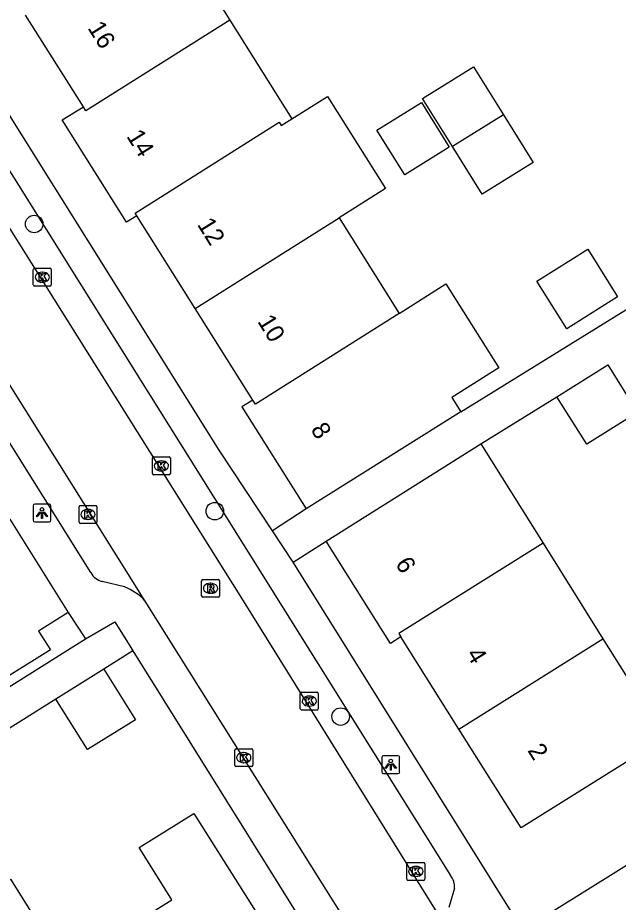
# Model space of a CAD drawing. Extents: x 159353 to 160616, y 385893 to 387321.
# Drawn here: x 159888.59 to 159922.1, y 386055.09 to 386104.5 of the extents above; entities that cross this region are included whole.
import ezdxf

# ---------------------------------------------------------------- set-up
doc = ezdxf.new("R2010")
doc.units = 0
for name, color, linetype in [('IMGEO_Boom', 7, 'Continuous'), ('IMGEO_Kolk', 7, 'Continuous'), ('IMGEO_Lichtpunt', 7, 'Continuous'), ('IMGEO_Pand', 7, 'Continuous'), ('IMGEO_Pand_nummerreeks', 7, 'Continuous'), ('IMGEO_Rijbaan_lokaal_open', 7, 'Continuous'), ('IMGEO_Rioolput', 7, 'Continuous'), ('IMGEO_Voetpad_open', 7, 'Continuous')]:
    doc.layers.add(name, color=color, linetype=linetype)

msp = doc.modelspace()

# ---------------------------------------------------------------- linework, layer by layer
at = {"layer": 'IMGEO_Boom'}
for centre in [(159889.51, 386092.976), (159899.591, 386076.934), (159906.611, 386065.461)]:
    msp.add_circle(centre, 0.489, dxfattribs=at)
at = {"layer": 'IMGEO_Kolk'}
for p, q in [((159889.536, 386090.502), (159890.388, 386090.502)), ((159889.461, 386089.576), (159889.461, 386090.428)), ((159889.949, 386090.282), (159889.974, 386090.282)), ((159890.462, 386090.428), (159890.462, 386089.576)), ((159890.388, 386089.502), (159889.536, 386089.502)), ((159889.972, 386089.722), (159889.947, 386089.722)), ((159896.106, 386079.037), (159896.106, 386079.889)), ((159896.181, 386079.963), (159897.033, 386079.963)), ((159896.594, 386079.743), (159896.619, 386079.743)), ((159897.107, 386079.889), (159897.107, 386079.037)), ((159896.617, 386079.183), (159896.592, 386079.183)), ((159897.033, 386078.963), (159896.181, 386078.963)), ((159892.012, 386076.326), (159892.012, 386077.178)), ((159892.087, 386077.252), (159892.939, 386077.252)), ((159893.013, 386077.178), (159893.013, 386076.326)), ((159892.5, 386077.032), (159892.525, 386077.032)), ((159892.939, 386076.252), (159892.087, 386076.252)), ((159892.523, 386076.472), (159892.498, 386076.472)), ((159904.36, 386065.901), (159904.36, 386066.753)), ((159904.435, 386066.827), (159905.287, 386066.827)), ((159905.361, 386066.753), (159905.361, 386065.901)), ((159904.848, 386066.607), (159904.873, 386066.607)), ((159905.287, 386065.827), (159904.435, 386065.827)), ((159904.871, 386066.047), (159904.846, 386066.047)), ((159900.704, 386062.741), (159900.704, 386063.593)), ((159900.779, 386063.667), (159901.631, 386063.667)), ((159901.192, 386063.447), (159901.217, 386063.447)), ((159901.705, 386063.593), (159901.705, 386062.741)), ((159901.215, 386062.887), (159901.19, 386062.887)), ((159901.631, 386062.667), (159900.779, 386062.667)), ((159910.305, 386056.388), (159910.305, 386057.24)), ((159910.38, 386057.314), (159911.232, 386057.314)), ((159910.793, 386057.094), (159910.818, 386057.094)), ((159911.306, 386057.24), (159911.306, 386056.388)), ((159910.816, 386056.534), (159910.791, 386056.534)), ((159911.232, 386056.314), (159910.38, 386056.314))]:
    msp.add_line(p, q, dxfattribs=at)
for points in [[(159889.536, 386090.502), (159890.388, 386090.502)], [(159889.461, 386089.576), (159889.461, 386090.428)], [(159889.782, 386090.202), (159889.905, 386090.202), (159889.905, 386090.051), (159890.035, 386090.202), (159890.199, 386090.202), (159890.053, 386090.051), (159890.206, 386089.802), (159890.054, 386089.802), (159889.969, 386089.966), (159889.905, 386089.899), (159889.905, 386089.802), (159889.782, 386089.802), (159889.782, 386090.202)], [(159890.462, 386090.428), (159890.462, 386089.576)], [(159890.388, 386089.502), (159889.536, 386089.502)], [(159896.106, 386079.037), (159896.106, 386079.889)], [(159896.181, 386079.963), (159897.033, 386079.963)], [(159896.427, 386079.663), (159896.55, 386079.663), (159896.55, 386079.512), (159896.68, 386079.663), (159896.844, 386079.663), (159896.698, 386079.512), (159896.851, 386079.263), (159896.699, 386079.263), (159896.614, 386079.427), (159896.55, 386079.36), (159896.55, 386079.263), (159896.427, 386079.263), (159896.427, 386079.663)], [(159897.107, 386079.889), (159897.107, 386079.037)], [(159897.033, 386078.963), (159896.181, 386078.963)], [(159892.012, 386076.326), (159892.012, 386077.178)], [(159892.087, 386077.252), (159892.939, 386077.252)], [(159893.013, 386077.178), (159893.013, 386076.326)], [(159892.333, 386076.952), (159892.456, 386076.952), (159892.456, 386076.801), (159892.586, 386076.952), (159892.75, 386076.952), (159892.604, 386076.801), (159892.757, 386076.552), (159892.605, 386076.552), (159892.52, 386076.716), (159892.456, 386076.649), (159892.456, 386076.552), (159892.333, 386076.552), (159892.333, 386076.952)], [(159892.939, 386076.252), (159892.087, 386076.252)], [(159904.36, 386065.901), (159904.36, 386066.753)], [(159904.435, 386066.827), (159905.287, 386066.827)], [(159905.361, 386066.753), (159905.361, 386065.901)], [(159904.681, 386066.527), (159904.804, 386066.527), (159904.804, 386066.376), (159904.934, 386066.527), (159905.098, 386066.527), (159904.952, 386066.376), (159905.105, 386066.127), (159904.953, 386066.127), (159904.868, 386066.291), (159904.804, 386066.224), (159904.804, 386066.127), (159904.681, 386066.127), (159904.681, 386066.527)], [(159905.287, 386065.827), (159904.435, 386065.827)], [(159900.704, 386062.741), (159900.704, 386063.593)], [(159900.779, 386063.667), (159901.631, 386063.667)], [(159901.025, 386063.367), (159901.148, 386063.367), (159901.148, 386063.216), (159901.278, 386063.367), (159901.442, 386063.367), (159901.296, 386063.216), (159901.449, 386062.967), (159901.297, 386062.967), (159901.212, 386063.131), (159901.148, 386063.064), (159901.148, 386062.967), (159901.025, 386062.967), (159901.025, 386063.367)], [(159901.705, 386063.593), (159901.705, 386062.741)], [(159901.631, 386062.667), (159900.779, 386062.667)], [(159910.305, 386056.388), (159910.305, 386057.24)], [(159910.38, 386057.314), (159911.232, 386057.314)], [(159910.626, 386057.014), (159910.749, 386057.014), (159910.749, 386056.863), (159910.879, 386057.014), (159911.043, 386057.014), (159910.897, 386056.863), (159911.05, 386056.614), (159910.898, 386056.614), (159910.813, 386056.778), (159910.749, 386056.711), (159910.749, 386056.614), (159910.626, 386056.614), (159910.626, 386057.014)], [(159911.306, 386057.24), (159911.306, 386056.388)], [(159911.232, 386056.314), (159910.38, 386056.314)]]:
    msp.add_lwpolyline(points, dxfattribs=at)
for centre, start, end in [((159889.538, 386090.426), 91.552, 178.448), ((159889.538, 386090.426), 91.552, 178.448), ((159890.386, 386090.426), 1.552, 88.448), ((159890.386, 386090.426), 1.552, 88.448), ((159889.538, 386089.578), 181.552, 268.448), ((159889.538, 386089.578), 181.552, 268.448), ((159890.386, 386089.578), 271.552, 358.448), ((159890.386, 386089.578), 271.552, 358.448), ((159896.183, 386079.887), 91.552, 178.448), ((159896.183, 386079.887), 91.552, 178.448), ((159897.031, 386079.887), 1.552, 88.448), ((159897.031, 386079.887), 1.552, 88.448), ((159896.183, 386079.039), 181.552, 268.448), ((159896.183, 386079.039), 181.552, 268.448), ((159897.031, 386079.039), 271.552, 358.448), ((159897.031, 386079.039), 271.552, 358.448), ((159892.089, 386077.176), 91.552, 178.448), ((159892.089, 386077.176), 91.552, 178.448), ((159892.937, 386077.176), 1.552, 88.448), ((159892.937, 386077.176), 1.552, 88.448), ((159892.089, 386076.328), 181.552, 268.448), ((159892.089, 386076.328), 181.552, 268.448), ((159892.937, 386076.328), 271.552, 358.448), ((159892.937, 386076.328), 271.552, 358.448), ((159904.437, 386066.751), 91.552, 178.448), ((159904.437, 386066.751), 91.552, 178.448), ((159905.285, 386066.751), 1.552, 88.448), ((159905.285, 386066.751), 1.552, 88.448), ((159904.437, 386065.903), 181.552, 268.448), ((159904.437, 386065.903), 181.552, 268.448), ((159905.285, 386065.903), 271.552, 358.448), ((159905.285, 386065.903), 271.552, 358.448), ((159900.781, 386063.591), 91.552, 178.448), ((159900.781, 386063.591), 91.552, 178.448), ((159901.629, 386063.591), 1.552, 88.448), ((159901.629, 386063.591), 1.552, 88.448), ((159900.781, 386062.743), 181.552, 268.448), ((159900.781, 386062.743), 181.552, 268.448), ((159901.629, 386062.743), 271.552, 358.448), ((159901.629, 386062.743), 271.552, 358.448), ((159910.382, 386057.238), 91.552, 178.448), ((159910.382, 386057.238), 91.552, 178.448), ((159911.23, 386057.238), 1.552, 88.448), ((159911.23, 386057.238), 1.552, 88.448), ((159910.382, 386056.39), 181.552, 268.448), ((159910.382, 386056.39), 181.552, 268.448), ((159911.23, 386056.39), 271.552, 358.448), ((159911.23, 386056.39), 271.552, 358.448)]:
    msp.add_arc(centre, 0.0765, start, end, dxfattribs=at)
for centre, major_axis, ratio, start_param, end_param in [((159889.948, 386090.002), (-0.387, 0.002), 0.722429, 4.712389, 7.853982), ((159889.973, 386090.002), (-0.39, 0.002), 0.717154, 1.570796, 4.712389), ((159896.593, 386079.463), (-0.387, 0.002), 0.722429, 4.712389, 7.853982), ((159896.618, 386079.463), (-0.39, 0.002), 0.717154, 1.570796, 4.712389), ((159892.499, 386076.752), (-0.387, 0.002), 0.722429, 4.712389, 7.853982), ((159892.524, 386076.752), (-0.39, 0.002), 0.717154, 1.570796, 4.712389), ((159904.847, 386066.327), (-0.387, 0.002), 0.722429, 4.712389, 7.853982), ((159904.872, 386066.327), (-0.39, 0.002), 0.717154, 1.570796, 4.712389), ((159901.191, 386063.167), (-0.387, 0.002), 0.722429, 4.712389, 7.853982), ((159901.216, 386063.167), (-0.39, 0.002), 0.717154, 1.570796, 4.712389), ((159910.792, 386056.814), (-0.387, 0.002), 0.722429, 4.712389, 7.853982), ((159910.817, 386056.814), (-0.39, 0.002), 0.717154, 1.570796, 4.712389)]:
    msp.add_ellipse(centre, major_axis=major_axis, ratio=ratio, start_param=start_param, end_param=end_param, dxfattribs=at)
at = {"layer": 'IMGEO_Lichtpunt'}
for p, q in [((159889.448, 386077.238), (159889.448, 386076.431)), ((159889.448, 386077.238), (159889.448, 386076.431)), ((159890.35, 386077.333), (159889.542, 386077.333)), ((159890.35, 386077.333), (159889.542, 386077.333)), ((159890.444, 386076.431), (159890.444, 386077.238)), ((159890.444, 386076.431), (159890.444, 386077.238)), ((159889.542, 386076.337), (159890.35, 386076.337)), ((159889.542, 386076.337), (159890.35, 386076.337)), ((159909.81, 386063.276), (159909.002, 386063.276)), ((159909.81, 386063.276), (159909.002, 386063.276)), ((159908.908, 386063.181), (159908.908, 386062.374)), ((159908.908, 386063.181), (159908.908, 386062.374)), ((159909.904, 386062.374), (159909.904, 386063.181)), ((159909.904, 386062.374), (159909.904, 386063.181)), ((159909.002, 386062.28), (159909.81, 386062.28)), ((159909.002, 386062.28), (159909.81, 386062.28))]:
    msp.add_line(p, q, dxfattribs=at)
for points in [[(159889.822, 386076.902), (159889.861, 386076.874), (159889.673, 386076.612), (159889.635, 386076.639), (159889.822, 386076.902)], [(159889.924, 386076.854), (159889.971, 386076.854), (159889.971, 386076.532), (159889.924, 386076.532), (159889.924, 386076.854)], [(159890.034, 386076.874), (159890.072, 386076.901), (159890.259, 386076.639), (159890.22, 386076.611), (159890.034, 386076.874)], [(159909.282, 386062.845), (159909.321, 386062.817), (159909.133, 386062.555), (159909.095, 386062.582), (159909.282, 386062.845)], [(159909.384, 386062.797), (159909.431, 386062.797), (159909.431, 386062.475), (159909.384, 386062.475), (159909.384, 386062.797)], [(159909.494, 386062.817), (159909.532, 386062.844), (159909.719, 386062.582), (159909.68, 386062.554), (159909.494, 386062.817)]]:
    msp.add_lwpolyline(points, dxfattribs=at)
for centre in [(159889.947, 386077.036), (159909.407, 386062.979)]:
    msp.add_circle(centre, 0.0994, dxfattribs=at)
for centre, start, end in [((159889.542, 386077.238), 90, 180), ((159889.542, 386077.238), 90, 180), ((159890.35, 386077.238), 0, 90), ((159890.35, 386077.238), 0, 90), ((159889.542, 386076.431), 180, 270), ((159889.542, 386076.431), 180, 270), ((159890.35, 386076.431), 270, 0), ((159890.35, 386076.431), 270, 360), ((159909.002, 386063.181), 90, 180), ((159909.002, 386063.181), 90, 180), ((159909.81, 386063.181), 0, 90), ((159909.81, 386063.181), 0, 90), ((159909.002, 386062.374), 180, 270), ((159909.002, 386062.374), 180, 270), ((159909.81, 386062.374), 270, 0), ((159909.81, 386062.374), 270, 360)]:
    msp.add_arc(centre, 0.0946, start, end, dxfattribs=at)
at = {"layer": 'IMGEO_Pand'}
for points in [[(159897.077, 386109.708), (159900.427, 386104.363)], [(159892.253, 386099.525), (159889.031, 386104.628)], [(159900.427, 386104.363), (159892.398, 386099.294), (159892.253, 386099.525)], [(159900.427, 386104.363), (159903.882, 386098.852)], [(159912.848, 386097.306), (159911.183, 386099.975), (159914.026, 386101.748), (159915.691, 386099.079)], [(159903.882, 386098.852), (159905.87, 386100.099), (159909.119, 386094.952), (159906.529, 386093.317)], [(159895.244, 386093.428), (159894.652, 386093.066), (159891.078, 386098.783), (159892.253, 386099.525)], [(159912.676, 386097.263), (159910.198, 386095.717), (159908.638, 386098.218), (159911.117, 386099.764), (159912.676, 386097.263)], [(159895.244, 386093.428), (159895.148, 386093.58), (159903.181, 386098.652), (159903.289, 386098.48), (159903.882, 386098.852)], [(159915.691, 386099.079), (159917.356, 386096.41), (159914.513, 386094.637), (159912.848, 386097.306)], [(159915.691, 386099.079), (159912.848, 386097.306)], [(159898.498, 386088.246), (159895.244, 386093.428)], [(159898.498, 386088.246), (159906.529, 386093.317)], [(159906.529, 386093.317), (159909.878, 386087.98)], [(159922.068, 386088.896), (159919.228, 386087.117), (159917.559, 386089.78), (159920.399, 386091.559), (159922.068, 386088.896)], [(159909.878, 386087.98), (159912.483, 386089.624), (159915.443, 386084.936), (159912.825, 386083.283), (159913.327, 386082.482)], [(159901.707, 386083.135), (159898.498, 386088.246)], [(159909.878, 386087.98), (159901.861, 386082.919), (159901.707, 386083.135)], [(159918.676, 386083.327), (159921.513, 386085.107), (159923.18, 386082.451)], [(159901.707, 386083.135), (159901.105, 386082.758), (159904.679, 386077.058)], [(159923.18, 386082.451), (159920.343, 386080.671), (159918.676, 386083.327)], [(159913.327, 386082.482), (159904.679, 386077.058)], [(159905.809, 386075.262), (159914.439, 386080.687)], [(159914.439, 386080.687), (159917.904, 386075.152)], [(159888.158, 386076.485), (159891.413, 386071.272)], [(159891.413, 386071.272), (159889.759, 386070.239), (159890.416, 386069.187), (159885.907, 386066.37), (159885.248, 386067.422), (159878.415, 386063.164), (159879.077, 386062.104), (159874.627, 386059.324), (159873.968, 386060.374), (159872.274, 386059.312), (159869.02, 386064.499), (159870.713, 386065.58), (159866.877, 386071.728), (159865.169, 386070.668), (159861.894, 386075.859)], [(159909.974, 386069.916), (159909.386, 386069.547), (159905.809, 386075.262)], [(159917.904, 386075.152), (159909.861, 386070.096), (159909.974, 386069.916)], [(159917.904, 386075.152), (159921.248, 386069.812)], [(159913.214, 386064.762), (159909.974, 386069.916)], [(159921.248, 386069.812), (159924.714, 386064.277), (159916.68, 386059.249), (159913.214, 386064.762)], [(159913.214, 386064.762), (159921.248, 386069.812)], [(159893.387, 386068.116), (159895.16, 386065.286), (159892.49, 386063.614), (159890.718, 386066.443)], [(159893.387, 386068.116), (159890.718, 386066.443)], [(159894.214, 386053.37), (159897.192, 386055.234), (159895.372, 386058.141), (159898.423, 386060.052), (159903.958, 386051.258), (159901.991, 386050.046), (159902.785, 386048.774), (159898.686, 386046.216)], [(159885.942, 386054.974), (159888.182, 386056.377), (159891.234, 386051.503), (159894.214, 386053.37)]]:
    msp.add_lwpolyline(points, dxfattribs=at)
at = {"layer": 'IMGEO_Rijbaan_lokaal_open'}
for points in [[(159887.959, 386093.006), (159901.264, 386071.783), (159912.742, 386053.291)], [(159895.71, 386071.915), (159887.229, 386085.438)], [(159909.269, 386050.283), (159895.71, 386071.915)]]:
    msp.add_lwpolyline(points, dxfattribs=at)
at = {"layer": 'IMGEO_Rioolput'}
for p, q in [((159898.851, 386072.199), (159898.851, 386073.051)), ((159898.926, 386073.125), (159899.778, 386073.125)), ((159899.339, 386072.905), (159899.364, 386072.905)), ((159899.852, 386073.051), (159899.852, 386072.199)), ((159899.362, 386072.345), (159899.337, 386072.345)), ((159899.778, 386072.125), (159898.926, 386072.125))]:
    msp.add_line(p, q, dxfattribs=at)
for points in [[(159898.851, 386072.199), (159898.851, 386073.051)], [(159898.926, 386073.125), (159899.778, 386073.125)], [(159899.44, 386072.823), (159899.188, 386072.825), (159899.188, 386072.425)], [(159899.366, 386072.744), (159899.312, 386072.744), (159899.312, 386072.663)], [(159899.312, 386072.663), (159899.364, 386072.663)], [(159899.852, 386073.051), (159899.852, 386072.199)], [(159899.188, 386072.425), (159899.312, 386072.425), (159899.312, 386072.587), (159899.323, 386072.587)], [(159899.37, 386072.558), (159899.441, 386072.425), (159899.581, 386072.425), (159899.516, 386072.551)], [(159899.778, 386072.125), (159898.926, 386072.125)]]:
    msp.add_lwpolyline(points, dxfattribs=at)
for centre, radius, start, end in [((159898.928, 386073.049), 0.0765, 91.552, 178.448), ((159898.928, 386073.049), 0.0765, 91.552, 178.448), ((159899.348, 386072.852), 0.19, 274.7715, 282.9687), ((159899.372, 386072.648), 0.0964, 77.0061, 93.1865), ((159899.386, 386072.705), 0.0378, 276.6634, 79.6772), ((159899.439, 386072.713), 0.109, 350.3612, 89.416), ((159899.437, 386072.713), 0.112, 277.5842, 350.9817), ((159899.776, 386073.049), 0.0765, 1.552, 88.448), ((159899.776, 386073.049), 0.0765, 1.552, 88.448), ((159898.928, 386072.201), 0.0765, 181.552, 268.448), ((159898.928, 386072.201), 0.0765, 181.552, 268.448), ((159899.322, 386072.534), 0.0533, 26.0293, 88.6989), ((159899.421, 386072.498), 0.108, 29.5134, 73.7905), ((159899.776, 386072.201), 0.0765, 271.552, 358.448), ((159899.776, 386072.201), 0.0765, 271.552, 358.448)]:
    msp.add_arc(centre, radius, start, end, dxfattribs=at)
for centre, major_axis, ratio, start_param, end_param in [((159899.338, 386072.625), (-0.387, 0.002), 0.722429, 4.712389, 7.853982), ((159899.363, 386072.625), (-0.39, 0.002), 0.717154, 1.570796, 4.712389)]:
    msp.add_ellipse(centre, major_axis=major_axis, ratio=ratio, start_param=start_param, end_param=end_param, dxfattribs=at)
at = {"layer": 'IMGEO_Voetpad_open'}
for points in [[(159902.814, 386075.83), (159899.841, 386080.344), (159872.371, 386124.236)], [(159871.362, 386122.775), (159912.738, 386056.579)], [(159913.327, 386082.482), (159937.244, 386097.279), (159966.953, 386115.783)], [(159914.439, 386080.687), (159918.676, 386083.327)], [(159892.67, 386073.502), (159887.36, 386081.97)], [(159904.679, 386077.058), (159902.814, 386075.83)], [(159903.963, 386074.085), (159902.814, 386075.83)], [(159903.963, 386074.085), (159905.809, 386075.262)], [(159916.785, 386053.532), (159903.963, 386074.085)], [(159894.545, 386072.711), (159893.298, 386073.005)], [(159891.413, 386071.272), (159892.381, 386069.806)], [(159892.381, 386069.806), (159894.012, 386070.754), (159894.904, 386069.324), (159895.022, 386069.135)], [(159890.718, 386066.443), (159864.029, 386049.651), (159862.985, 386051.31), (159892.381, 386069.806)], [(159895.022, 386069.135), (159893.387, 386068.116)], [(159895.022, 386069.135), (159908.114, 386048.124)], [(159934.48, 386064.58), (159934.371, 386064.508), (159916.785, 386053.532)], [(159912.968, 386055.882), (159912.641, 386054.803)]]:
    msp.add_lwpolyline(points, dxfattribs=at)
for centre, radius, start, end in [((159893.543, 386073.959), 0.985, 207.6634, 255.6203), ((159893.367, 386069.737), 3.199, 42.9144, 68.399), ((159911.994, 386055.947), 0.976, 356.1745, 40.3498)]:
    msp.add_arc(centre, radius, start, end, dxfattribs=at)

# ---------------------------------------------------------------- texts
at = {"layer": 'IMGEO_Pand_nummerreeks'}
for s, rotation, p in [('16', 302.1095, (159892.465, 386103.923)), ('14', 301.866, (159894.632, 386097.876)), ('12', 301.776, (159898.578, 386092.95)), ('10', 301.776, (159901.941, 386087.535)), ('8', 302.0052, (159904.913, 386081.494)), ('6', 301.5348, (159909.634, 386074.001)), ('4', 301.8517, (159913.594, 386068.942)), ('2', 302.3689, (159917.011, 386063.569))]:
    msp.add_text(s, height=1, rotation=rotation, dxfattribs=at).set_placement(p)

doc.saveas('drawing.dxf')
